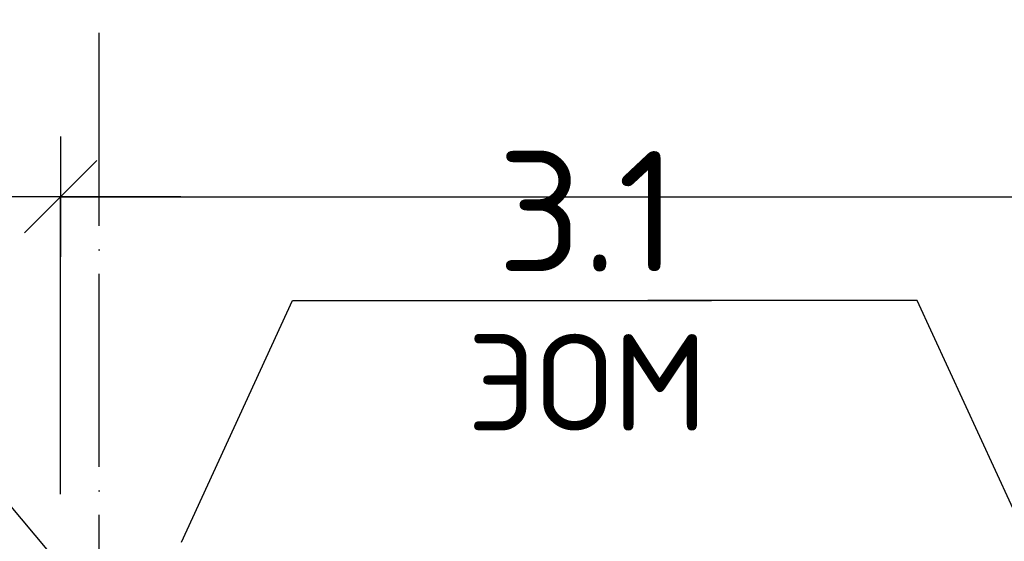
# Model space of a CAD drawing. Header units: millimetres. Extents: x 40580 to 559114, y -343730 to 81020.
# Tile 599 of 656: x 473656 to 475701, y -72338 to -71255. Entities that reach past the tile are written whole.
import ezdxf
from ezdxf.enums import TextEntityAlignment as Align

# ---------------------------------------------------------------- set-up
doc = ezdxf.new("R2010")
doc.units = ezdxf.units.MM
doc.linetypes.add('______11', pattern=[500, 400, -50, 0, -50])
doc.linetypes.add('______5', pattern=[1100, 800, -100, 100, -100])
for name, color, linetype in [('___________________', 253, '______5'), ('_______________________1', 7, 'Continuous'), ('_________________________0', 7, 'Continuous')]:
    doc.layers.add(name, color=color, linetype=linetype)
doc.styles.add('ISOCPEUR', font='isocpeur.ttf')

# ---------------------------------------------------------------- blocks, each defined once
blk = doc.blocks.new('ALL_ML_STRICH')
at = {"color": 0, "linetype": 'ByBlock', "lineweight": -2}
for p, q in [((0, -0.5), (0, 0.5)), ((-0.3, -0.3), (0.3, 0.3)), ((-1, 0), (0.5, 0))]:
    blk.add_line(p, q, dxfattribs=at)

msp = doc.modelspace()

# ---------------------------------------------------------------- linework, layer by layer
at = {"layer": '___________________', "color": 253, "linetype": '______11'}
msp.add_line((473821.3, -85185.3), (473821.3, -60083), dxfattribs=at)
msp.add_line((473821.3, -85185.3), (473821.3, -60083), dxfattribs=at)
at = {"layer": '_______________________1', "color": 253, "linetype": 'Continuous'}
msp.add_line((473741.3, -72239.6), (473741.3, -71622.4), dxfattribs=at)
at = {"layer": '_______________________1', "color": 7, "linetype": 'Continuous'}
msp.add_line((473741.3, -71622.4), (478541.3, -71622.4), dxfattribs=at)
at = {"layer": '_________________________0', "color": 7, "linetype": 'Continuous'}
for p, q in [((473992.4, -72339.6), (474223.1, -71837.7)), ((474223.1, -71837.7), (475093.1, -71837.7)), ((475520.6, -71837.7), (474960.6, -71837.7)), ((475751.3, -72339.6), (475520.6, -71837.7)), ((473852.8, -72519.6), (473496.6, -72097.5))]:
    msp.add_line(p, q, dxfattribs=at)

# ---------------------------------------------------------------- block references
at = {"layer": '_______________________1', "color": 7, "linetype": 'Continuous', "xscale": 250, "yscale": 250, "zscale": 250, "rotation": 180}
msp.add_blockref('ALL_ML_STRICH', (473741.3, -71622.4), dxfattribs=at)

# ---------------------------------------------------------------- texts
at = {"layer": '_________________________0', "color": 7, "linetype": 'Continuous', "style": 'ISOCPEUR'}
for s, height, p, p2 in [('3.1', 250, (474648.1, -71777.7), (475023.1, -71777.7)), ('ЭОМ', 200, (474585.6, -72107.7), (475085.6, -72107.7))]:
    msp.add_text(s, height=height, dxfattribs=at).set_placement(p, p2, align=Align.FIT)

doc.saveas('drawing.dxf')
